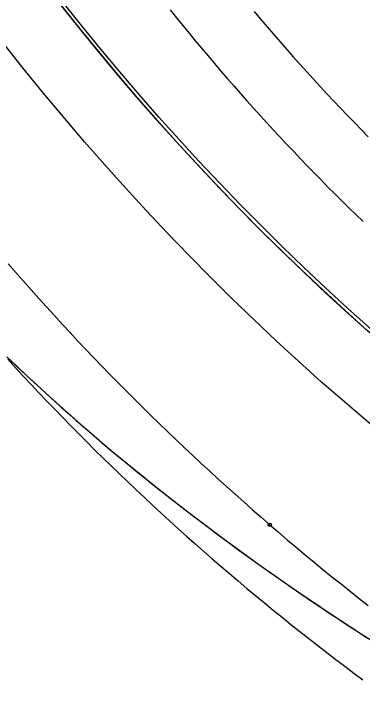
# Model space of a CAD drawing. Extents: x -14 to 1565148, y -25 to 642856.
# Drawn here: x 1564786.38 to 1564794.84, y 636431.24 to 636447.64 of the extents above; entities that cross this region are included whole.
import ezdxf

# ---------------------------------------------------------------- set-up
doc = ezdxf.new("R2010")
doc.units = 0
for name, color, linetype in [('CM_Corridor_Conceptual', 7, 'Continuous'), ('DR_P_Headwall', 7, 'Continuous'), ('GE_P_Driveway_CL', 7, 'Continuous'), ('GE_X_Alignment', 7, 'Continuous'), ('PV_P_EOP', 7, 'Continuous'), ('TR_Turning_Path28', 7, 'Continuous'), ('TR_Turning_Path28 - Copy-1', 7, 'Continuous')]:
    doc.layers.add(name, color=color, linetype=linetype)

msp = doc.modelspace()

# ---------------------------------------------------------------- linework, layer by layer
at = {"layer": 'CM_Corridor_Conceptual'}
msp.add_arc((1568049.004, 637629.078), 3479.904, 200.025477, 200.945096, dxfattribs=at)
at = {"layer": 'DR_P_Headwall'}
for points in [[(1564786.222, 636439.318), (1564786.458, 636439.093), (1564786.695, 636438.871), (1564786.934, 636438.649), (1564787.174, 636438.43), (1564787.416, 636438.212), (1564787.659, 636437.995), (1564787.903, 636437.78), (1564788.149, 636437.567), (1564788.397, 636437.355), (1564788.645, 636437.144), (1564788.895, 636436.935), (1564789.146, 636436.728), (1564789.399, 636436.522), (1564789.652, 636436.317), (1564789.907, 636436.114), (1564790.163, 636435.912), (1564790.42, 636435.712), (1564790.678, 636435.513), (1564790.938, 636435.316), (1564791.198, 636435.12), (1564791.46, 636434.925), (1564791.722, 636434.732), (1564791.986, 636434.541), (1564792.238, 636434.359), (1564792.492, 636434.179), (1564792.746, 636434), (1564793.001, 636433.822), (1564793.257, 636433.646), (1564793.514, 636433.471), (1564793.772, 636433.297), (1564794.03, 636433.124), (1564794.29, 636432.952), (1564794.55, 636432.782), (1564794.812, 636432.613), (1564795.074, 636432.445)], [(1564786.327, 636439.217), (1564786.564, 636438.993), (1564786.802, 636438.77), (1564787.042, 636438.55), (1564787.283, 636438.331), (1564787.526, 636438.113), (1564787.77, 636437.897), (1564788.015, 636437.682), (1564788.262, 636437.469), (1564788.51, 636437.258), (1564788.759, 636437.048), (1564789.01, 636436.84), (1564789.262, 636436.632), (1564789.515, 636436.427), (1564789.77, 636436.223), (1564790.025, 636436.02), (1564790.282, 636435.819), (1564790.54, 636435.619), (1564790.799, 636435.421), (1564791.059, 636435.224), (1564791.32, 636435.029), (1564791.582, 636434.835), (1564791.846, 636434.642), (1564792.098, 636434.46), (1564792.351, 636434.278), (1564792.605, 636434.099), (1564792.86, 636433.92), (1564793.116, 636433.742), (1564793.373, 636433.566), (1564793.631, 636433.391), (1564793.89, 636433.217), (1564794.149, 636433.045), (1564794.41, 636432.874), (1564794.671, 636432.704), (1564794.933, 636432.535)]]:
    msp.add_lwpolyline(points, dxfattribs=at)
msp.add_arc((1564813.456, 636465.682), 46.174, 209.7299, 257.498, dxfattribs=at)
at = {"layer": 'GE_P_Driveway_CL'}
msp.add_arc((1564834.986, 636485.101), 60.333, 360, 269.30622, dxfattribs=at)
msp.add_arc((1564834.986, 636485.101), 60.333, 360, 269.30622, dxfattribs=at)
at = {"layer": 'GE_X_Alignment'}
msp.add_circle((1564834.986, 636485.101), 60.25, dxfattribs=at)
at = {"layer": 'PV_P_EOP'}
for radius in [62, 60.333, 60.25]:
    msp.add_circle((1564834.986, 636485.101), radius, dxfattribs=at)
at = {"layer": 'TR_Turning_Path28'}
for points in [[(1564790.183, 636447.722), (1564790.333, 636447.535), (1564790.485, 636447.348), (1564790.637, 636447.162), (1564790.789, 636446.977), (1564790.943, 636446.792), (1564791.097, 636446.608), (1564791.253, 636446.425), (1564791.408, 636446.243), (1564791.565, 636446.062), (1564791.723, 636445.881), (1564791.881, 636445.701), (1564792.04, 636445.522), (1564792.2, 636445.344), (1564792.36, 636445.166), (1564792.521, 636444.989), (1564792.683, 636444.813), (1564792.846, 636444.638), (1564793.009, 636444.464), (1564793.174, 636444.29), (1564793.338, 636444.117), (1564793.504, 636443.946), (1564793.671, 636443.774), (1564793.838, 636443.604), (1564794.005, 636443.434), (1564794.174, 636443.266), (1564794.343, 636443.098), (1564794.513, 636442.931), (1564794.684, 636442.765), (1564794.855, 636442.599)], [(1564786.24, 636439.262), (1564786.428, 636439.058), (1564786.617, 636438.855), (1564786.807, 636438.652), (1564786.997, 636438.45), (1564787.189, 636438.25), (1564787.381, 636438.05), (1564787.575, 636437.851), (1564787.769, 636437.653), (1564787.964, 636437.456), (1564788.159, 636437.259), (1564788.356, 636437.064), (1564788.554, 636436.87), (1564788.752, 636436.677), (1564788.951, 636436.484), (1564789.151, 636436.293), (1564789.352, 636436.102), (1564789.554, 636435.913), (1564789.757, 636435.724), (1564789.96, 636435.536), (1564790.164, 636435.35), (1564790.369, 636435.164), (1564790.575, 636434.979), (1564790.781, 636434.796), (1564790.989, 636434.613), (1564791.197, 636434.431), (1564791.406, 636434.25), (1564791.616, 636434.071), (1564791.826, 636433.892), (1564792.038, 636433.714), (1564792.25, 636433.537), (1564792.463, 636433.361), (1564792.677, 636433.187), (1564792.891, 636433.013), (1564793.106, 636432.84), (1564793.322, 636432.668), (1564793.539, 636432.498), (1564793.756, 636432.328), (1564793.974, 636432.16), (1564794.193, 636431.992), (1564794.413, 636431.825), (1564794.633, 636431.66), (1564794.854, 636431.495)]]:
    msp.add_lwpolyline(points, dxfattribs=at)
msp.add_arc((1564840.393, 636484.698), 81.107, 162.2375, 235.00942, dxfattribs=at)
at = {"layer": 'TR_Turning_Path28 - Copy-1'}
for points in [[(1564792.214, 636447.684), (1564792.37, 636447.499), (1564792.528, 636447.315), (1564792.686, 636447.132), (1564792.845, 636446.949), (1564793.005, 636446.768), (1564793.165, 636446.587), (1564793.327, 636446.407), (1564793.489, 636446.227), (1564793.652, 636446.049), (1564793.816, 636445.871), (1564793.981, 636445.694), (1564794.146, 636445.517), (1564794.312, 636445.342), (1564794.479, 636445.167), (1564794.647, 636444.993), (1564794.815, 636444.82), (1564794.984, 636444.647)], [(1564786.253, 636441.576), (1564786.437, 636441.365), (1564786.622, 636441.154), (1564786.808, 636440.944), (1564786.995, 636440.736), (1564787.183, 636440.528), (1564787.372, 636440.32), (1564787.562, 636440.114), (1564787.753, 636439.909), (1564787.944, 636439.704), (1564788.137, 636439.501), (1564788.33, 636439.298), (1564788.525, 636439.096), (1564788.72, 636438.895), (1564788.916, 636438.695), (1564789.113, 636438.496), (1564789.311, 636438.298), (1564789.509, 636438.101), (1564789.709, 636437.904), (1564789.91, 636437.709), (1564790.111, 636437.514), (1564790.313, 636437.321), (1564790.516, 636437.128), (1564790.72, 636436.937), (1564790.925, 636436.746), (1564791.131, 636436.556), (1564791.337, 636436.367), (1564791.545, 636436.179), (1564791.753, 636435.992), (1564791.962, 636435.806), (1564792.171, 636435.621), (1564792.382, 636435.437), (1564792.594, 636435.254)], [(1564792.594, 636435.254), (1564792.806, 636435.072), (1564793.019, 636434.89), (1564793.234, 636434.71), (1564793.45, 636434.529), (1564793.667, 636434.35), (1564793.884, 636434.172), (1564794.103, 636433.995), (1564794.322, 636433.819), (1564794.542, 636433.644), (1564794.763, 636433.47), (1564794.984, 636433.296)]]:
    msp.add_lwpolyline(points, dxfattribs=at)
msp.add_circle((1564792.594, 636435.254), 0.0417, dxfattribs=at)
msp.add_circle((1564792.594, 636435.254), 0.0417, dxfattribs=at)
msp.add_arc((1564832.578, 636479.871), 71.28, 211.52336, 280.68377, dxfattribs=at)

doc.saveas('drawing.dxf')
